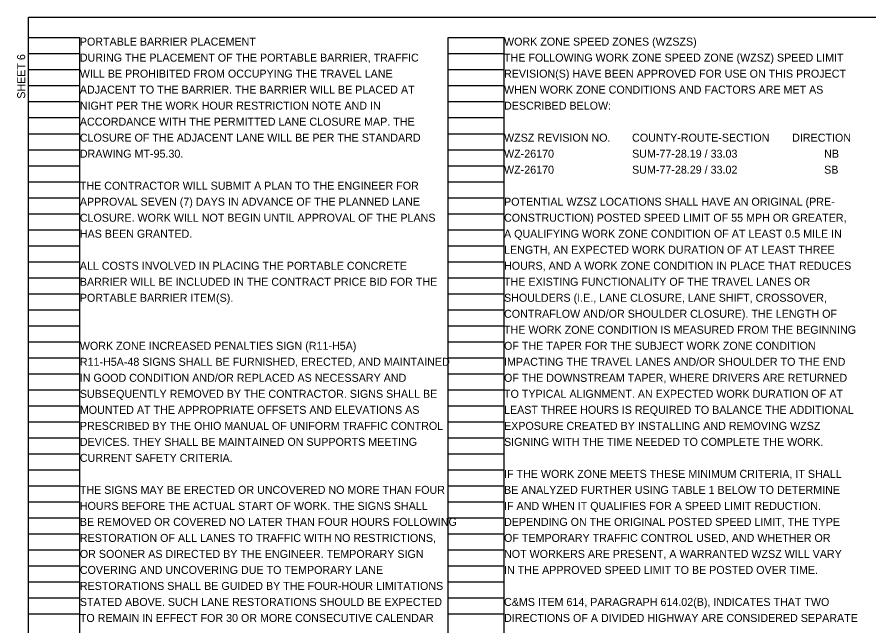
# Model space of a CAD drawing. Extents: x 1820207 to 1820557, y 740216 to 740315.
# Drawn here: x 1820404.57 to 1820419.47, y 740265.09 to 740275.74 of the extents above; entities that cross this region are included whole.
import ezdxf

# ---------------------------------------------------------------- set-up
doc = ezdxf.new("R2010")
doc.units = 0
for name, color, linetype in [('SC_Scratch1', 7, 'Continuous'), ('SC_Scratch2', 7, 'Continuous'), ('SH_Text', 7, 'Continuous')]:
    doc.layers.add(name, color=color, linetype=linetype)

msp = doc.modelspace()

# ---------------------------------------------------------------- linework, layer by layer
at = {"layer": 'SC_Scratch1'}
for p, q in [((1820404.764, 740255.222), (1820404.764, 740275.382)), ((1820404.764, 740275.382), (1820405.664, 740275.382)), ((1820405.664, 740255.222), (1820405.664, 740275.382)), ((1820412.104, 740255.222), (1820412.104, 740275.382)), ((1820412.104, 740275.382), (1820413.084, 740275.382)), ((1820413.084, 740255.222), (1820413.084, 740275.382)), ((1820404.764, 740275.102), (1820405.664, 740275.102)), ((1820412.104, 740275.102), (1820413.084, 740275.102)), ((1820404.764, 740274.822), (1820405.664, 740274.822)), ((1820412.104, 740274.822), (1820413.084, 740274.822)), ((1820404.764, 740274.542), (1820405.664, 740274.542)), ((1820412.104, 740274.542), (1820413.084, 740274.542)), ((1820404.764, 740274.262), (1820405.664, 740274.262)), ((1820412.104, 740274.262), (1820413.084, 740274.262)), ((1820404.764, 740273.982), (1820405.664, 740273.982)), ((1820412.104, 740273.982), (1820413.084, 740273.982)), ((1820404.764, 740273.702), (1820405.664, 740273.702)), ((1820412.104, 740273.702), (1820413.084, 740273.702)), ((1820404.764, 740273.422), (1820405.664, 740273.422)), ((1820412.104, 740273.422), (1820413.084, 740273.422)), ((1820404.764, 740273.142), (1820405.664, 740273.142)), ((1820412.104, 740273.142), (1820413.084, 740273.142)), ((1820404.764, 740272.862), (1820405.664, 740272.862)), ((1820412.104, 740272.862), (1820413.084, 740272.862)), ((1820404.764, 740272.582), (1820405.664, 740272.582)), ((1820412.104, 740272.582), (1820413.084, 740272.582)), ((1820404.764, 740272.302), (1820405.664, 740272.302)), ((1820412.104, 740272.302), (1820413.084, 740272.302)), ((1820404.764, 740272.022), (1820405.664, 740272.022)), ((1820412.104, 740272.022), (1820413.084, 740272.022)), ((1820404.764, 740271.742), (1820405.664, 740271.742)), ((1820412.104, 740271.742), (1820413.084, 740271.742)), ((1820404.764, 740271.462), (1820405.664, 740271.462)), ((1820412.104, 740271.462), (1820413.084, 740271.462)), ((1820404.764, 740271.182), (1820405.664, 740271.182)), ((1820412.104, 740271.182), (1820413.084, 740271.182)), ((1820404.764, 740270.902), (1820405.664, 740270.902)), ((1820412.104, 740270.902), (1820413.084, 740270.902)), ((1820404.764, 740270.622), (1820405.664, 740270.622)), ((1820412.104, 740270.622), (1820413.084, 740270.622)), ((1820404.764, 740270.342), (1820405.664, 740270.342)), ((1820412.104, 740270.342), (1820413.084, 740270.342)), ((1820404.764, 740270.062), (1820405.664, 740270.062)), ((1820412.104, 740270.062), (1820413.084, 740270.062)), ((1820404.764, 740269.782), (1820405.664, 740269.782)), ((1820412.104, 740269.782), (1820413.084, 740269.782)), ((1820404.764, 740269.502), (1820405.664, 740269.502)), ((1820412.104, 740269.502), (1820413.084, 740269.502)), ((1820404.764, 740269.222), (1820405.664, 740269.222)), ((1820412.104, 740269.222), (1820413.084, 740269.222)), ((1820404.764, 740268.942), (1820405.664, 740268.942)), ((1820412.104, 740268.942), (1820413.084, 740268.942)), ((1820404.764, 740268.662), (1820405.664, 740268.662)), ((1820412.104, 740268.662), (1820413.084, 740268.662)), ((1820404.764, 740268.382), (1820405.664, 740268.382)), ((1820412.104, 740268.382), (1820413.084, 740268.382)), ((1820404.764, 740268.102), (1820405.664, 740268.102)), ((1820412.104, 740268.102), (1820413.084, 740268.102)), ((1820404.764, 740267.822), (1820405.664, 740267.822)), ((1820412.104, 740267.822), (1820413.084, 740267.822)), ((1820404.764, 740267.542), (1820405.664, 740267.542)), ((1820412.104, 740267.542), (1820413.084, 740267.542)), ((1820404.764, 740267.262), (1820405.664, 740267.262)), ((1820412.104, 740267.262), (1820413.084, 740267.262)), ((1820404.764, 740266.982), (1820405.664, 740266.982)), ((1820412.104, 740266.982), (1820413.084, 740266.982)), ((1820404.764, 740266.702), (1820405.664, 740266.702)), ((1820412.104, 740266.702), (1820413.084, 740266.702)), ((1820404.764, 740266.422), (1820405.664, 740266.422)), ((1820412.104, 740266.422), (1820413.084, 740266.422)), ((1820404.764, 740266.142), (1820405.664, 740266.142)), ((1820412.104, 740266.142), (1820413.084, 740266.142)), ((1820404.764, 740265.862), (1820405.664, 740265.862)), ((1820412.104, 740265.862), (1820413.084, 740265.862)), ((1820404.764, 740265.582), (1820405.664, 740265.582)), ((1820412.104, 740265.582), (1820413.084, 740265.582)), ((1820404.764, 740265.302), (1820405.664, 740265.302)), ((1820412.104, 740265.302), (1820413.084, 740265.302))]:
    msp.add_line(p, q, dxfattribs=at)
at = {"layer": 'SC_Scratch2'}
msp.add_lwpolyline([(1820404.764, 740275.742), (1820435.264, 740275.742), (1820435.264, 740254.742), (1820404.764, 740254.742)], close=True, dxfattribs=at)

# ---------------------------------------------------------------- texts
at = {"layer": 'SH_Text'}
for s, p in [('PORTABLE BARRIER PLACEMENT', (1820405.664, 740275.242)), ('WORK ZONE SPEED ZONES (WZSZS)', (1820413.084, 740275.242)), ('DURING THE PLACEMENT OF THE PORTABLE BARRIER, TRAFFIC ', (1820405.664, 740274.962)), ('THE FOLLOWING WORK ZONE SPEED ZONE (WZSZ) SPEED LIMIT', (1820413.084, 740274.962)), ('WILL BE PROHIBITED FROM OCCUPYING THE TRAVEL LANE ', (1820405.664, 740274.682)), ('REVISION(S) HAVE BEEN APPROVED FOR USE ON THIS PROJECT', (1820413.084, 740274.682)), ('ADJACENT TO THE BARRIER. THE BARRIER WILL BE PLACED AT ', (1820405.664, 740274.402)), ('WHEN WORK ZONE CONDITIONS AND FACTORS ARE MET AS', (1820413.084, 740274.402)), ('NIGHT PER THE WORK HOUR RESTRICTION NOTE AND IN ', (1820405.664, 740274.122)), ('DESCRIBED BELOW:', (1820413.084, 740274.122)), ('ACCORDANCE WITH THE PERMITTED LANE CLOSURE MAP. THE', (1820405.664, 740273.842)), ('CLOSURE OF THE ADJACENT LANE WILL BE PER THE STANDARD ', (1820405.664, 740273.562)), ('WZSZ REVISION NO.', (1820413.084, 740273.562)), ('COUNTY-ROUTE-SECTION', (1820415.324, 740273.562)), ('DIRECTION', (1820418.124, 740273.562)), ('DRAWING MT-95.30.', (1820405.664, 740273.282)), ('WZ-26170', (1820413.084, 740273.282)), ('SUM-77-28.19 / 33.03', (1820415.324, 740273.282)), ('NB', (1820418.684, 740273.282)), ('WZ-26170', (1820413.084, 740273.002)), ('SUM-77-28.29 / 33.02', (1820415.324, 740273.002)), ('SB', (1820418.684, 740273.002)), ('THE CONTRACTOR WILL SUBMIT A PLAN TO THE ENGINEER FOR ', (1820405.664, 740272.722)), ('APPROVAL SEVEN (7) DAYS IN ADVANCE OF THE PLANNED LANE ', (1820405.664, 740272.442)), ('POTENTIAL WZSZ LOCATIONS SHALL HAVE AN ORIGINAL (PRE-', (1820413.084, 740272.442)), ('CLOSURE. WORK WILL NOT BEGIN UNTIL APPROVAL OF THE PLANS ', (1820405.664, 740272.162)), ('CONSTRUCTION) POSTED SPEED LIMIT OF 55 MPH OR GREATER,', (1820413.084, 740272.162)), ('HAS BEEN GRANTED.', (1820405.664, 740271.882)), ('A QUALIFYING WORK ZONE CONDITION OF AT LEAST 0.5 MILE IN', (1820413.084, 740271.882)), ('LENGTH, AN EXPECTED WORK DURATION OF AT LEAST THREE', (1820413.084, 740271.602)), ('ALL COSTS INVOLVED IN PLACING THE PORTABLE CONCRETE ', (1820405.664, 740271.322)), ('HOURS, AND A WORK ZONE CONDITION IN PLACE THAT REDUCES', (1820413.084, 740271.322)), ('BARRIER WILL BE INCLUDED IN THE CONTRACT PRICE BID FOR THE ', (1820405.664, 740271.042)), ('THE EXISTING FUNCTIONALITY OF THE TRAVEL LANES OR', (1820413.084, 740271.042)), ('PORTABLE BARRIER ITEM(S).', (1820405.664, 740270.762)), ('SHOULDERS (I.E., LANE CLOSURE, LANE SHIFT, CROSSOVER,', (1820413.084, 740270.762)), ('CONTRAFLOW AND/OR SHOULDER CLOSURE). THE LENGTH OF', (1820413.084, 740270.482)), ('THE WORK ZONE CONDITION IS MEASURED FROM THE BEGINNING', (1820413.084, 740270.202)), ('WORK ZONE INCREASED PENALTIES SIGN (R11-H5A)', (1820405.664, 740269.922)), ('OF THE TAPER FOR THE SUBJECT WORK ZONE CONDITION', (1820413.084, 740269.922)), ('R11-H5A-48 SIGNS SHALL BE FURNISHED, ERECTED, AND MAINTAINED ', (1820405.664, 740269.642)), ('IMPACTING THE TRAVEL LANES AND/OR SHOULDER TO THE END', (1820413.084, 740269.642)), ('IN GOOD CONDITION AND/OR REPLACED AS NECESSARY AND ', (1820405.664, 740269.362)), ('OF THE DOWNSTREAM TAPER, WHERE DRIVERS ARE RETURNED', (1820413.084, 740269.362)), ('SUBSEQUENTLY REMOVED BY THE CONTRACTOR. SIGNS SHALL BE ', (1820405.664, 740269.082)), ('TO TYPICAL ALIGNMENT. AN EXPECTED WORK DURATION OF AT', (1820413.084, 740269.082)), ('MOUNTED AT THE APPROPRIATE OFFSETS AND ELEVATIONS AS ', (1820405.664, 740268.802)), ('LEAST THREE HOURS IS REQUIRED TO BALANCE THE ADDITIONAL', (1820413.084, 740268.802)), ('PRESCRIBED BY THE OHIO MANUAL OF UNIFORM TRAFFIC CONTROL ', (1820405.664, 740268.522)), ('EXPOSURE CREATED BY INSTALLING AND REMOVING WZSZ', (1820413.084, 740268.522)), ('DEVICES. THEY SHALL BE MAINTAINED ON SUPPORTS MEETING ', (1820405.664, 740268.242)), ('SIGNING WITH THE TIME NEEDED TO COMPLETE THE WORK.', (1820413.084, 740268.242)), ('CURRENT SAFETY CRITERIA.', (1820405.664, 740267.962)), ('IF THE WORK ZONE MEETS THESE MINIMUM CRITERIA, IT SHALL', (1820413.084, 740267.682)), ('THE SIGNS MAY BE ERECTED OR UNCOVERED NO MORE THAN FOUR ', (1820405.664, 740267.402)), ('BE ANALYZED FURTHER USING TABLE 1 BELOW TO DETERMINE', (1820413.084, 740267.402)), ('HOURS BEFORE THE ACTUAL START OF WORK. THE SIGNS SHALL ', (1820405.664, 740267.122)), ('IF AND WHEN IT QUALIFIES FOR A SPEED LIMIT REDUCTION.', (1820413.084, 740267.122)), ('BE REMOVED OR COVERED NO LATER THAN FOUR HOURS FOLLOWING ', (1820405.664, 740266.842)), ('DEPENDING ON THE ORIGINAL POSTED SPEED LIMIT, THE TYPE', (1820413.084, 740266.842)), ('RESTORATION OF ALL LANES TO TRAFFIC WITH NO RESTRICTIONS, ', (1820405.664, 740266.562)), ('OF TEMPORARY TRAFFIC CONTROL USED, AND WHETHER OR', (1820413.084, 740266.562)), ('OR SOONER AS DIRECTED BY THE ENGINEER. TEMPORARY SIGN ', (1820405.664, 740266.282)), ('NOT WORKERS ARE PRESENT, A WARRANTED WZSZ WILL VARY', (1820413.084, 740266.282)), ('COVERING AND UNCOVERING DUE TO TEMPORARY LANE ', (1820405.664, 740266.002)), ('IN THE APPROVED SPEED LIMIT TO BE POSTED OVER TIME.', (1820413.084, 740266.002)), ('RESTORATIONS SHALL BE GUIDED BY THE FOUR-HOUR LIMITATIONS ', (1820405.664, 740265.722)), ('C&MS ITEM 614, PARAGRAPH 614.02(B), INDICATES THAT TWO', (1820413.084, 740265.442)), ('STATED ABOVE. SUCH LANE RESTORATIONS SHOULD BE EXPECTED ', (1820405.664, 740265.442)), ('TO REMAIN IN EFFECT FOR 30 OR MORE CONSECUTIVE CALENDAR ', (1820405.664, 740265.162)), ('DIRECTIONS OF A DIVIDED HIGHWAY ARE CONSIDERED SEPARATE', (1820413.084, 740265.162))]:
    msp.add_text(s, height=0.14, dxfattribs=at).set_placement(p)
msp.add_text('SHEET 6', height=0.14, rotation=90, dxfattribs=at).set_placement((1820404.708, 740274.313))

doc.saveas('drawing.dxf')
